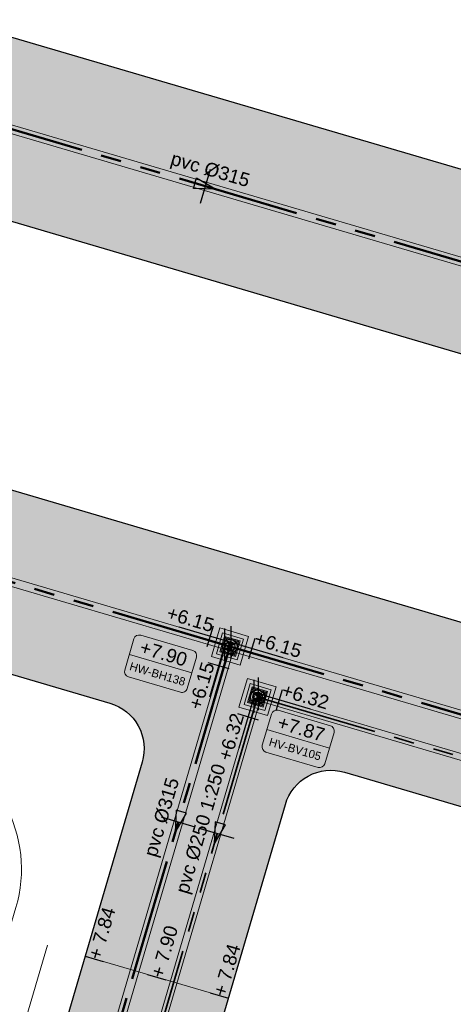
# Model space of a CAD drawing. Extents: x 98477 to 100410, y 398052 to 398969.
# Tile 361 of 374: x 98655 to 98670, y 398688 to 398724. Entities that reach past the tile are written whole.
import ezdxf
from ezdxf.enums import TextEntityAlignment as Align

# ---------------------------------------------------------------- set-up
doc = ezdxf.new("R2010")
doc.units = 0
doc.linetypes.add('RI-DWA', pattern=[9.75, 4.5, -0.75, 0.75, -0.75, 0.75, -0.75, 0.75, -0.75])
doc.linetypes.add('RI-RWA', pattern=[8.25, 4.5, -0.75, 0.75, -0.75, 0.75, -0.75])
for name, color, linetype, lineweight in [('N-GW-hoogtelijn laagte NAP +7.50', 90, 'AL-HOOGTELIJN +7.50', 18), ('N-GW-hoogtelijn laagte NAP +8.00', 80, 'AL-HOOGTELIJN +8.00', 18), ('N-KO-kantverharding', 2, 'Continuous', 25), ('N-RI-DWA b.o.b.', 24, 'Continuous', 25), ('N-RI-DWA hoofdriool', 24, 'RI-DWA', 35), ('N-RI-DWA hoofdriool buiswand', 24, 'Continuous', 13), ('N-RI-DWA put', 1, 'Continuous', 25), ('N-RI-DWA putdeksel', 7, 'Continuous', 18), ('N-RI-DWA putnummer', 24, 'Continuous', 18), ('N-RI-DWA putwand', 7, 'Continuous', 18), ('N-RI-DWA strenginformatie', 24, 'Continuous', 25), ('N-RI-RWA b.o.b.', 162, 'Continuous', 25), ('N-RI-RWA hoofdriool', 162, 'RI-RWA', 50), ('N-RI-RWA hoofdriool buiswand', 162, 'Continuous', 13), ('N-RI-RWA put', 1, 'Continuous', 25), ('N-RI-RWA putdeksel', 7, 'Continuous', 18), ('N-RI-RWA putnummer', 162, 'Continuous', 18), ('N-RI-RWA putwand', 7, 'Continuous', 18), ('N-RI-RWA strenginformatie', 162, 'Continuous', 25), ('N-RI-stroomrichting', 7, 'Continuous', 25), ("N-VH-arcering 'MAT' grijs 251", 251, 'Continuous', 18), ('X-AL-hoogtelijn - Niv 1', 1, 'AL-HOOGTELIJN', 18), ('X-AL-planthoogte VERWERKT', 180, 'Continuous', 25), ('X-AL-rapporttekening blauw', 125, 'Continuous', 25)]:
    doc.layers.add(name, color=color, linetype=linetype, lineweight=lineweight)
for name, color, linetype, plot in [('X-AL-contourlijnen', 30, 'Continuous', False), ('X-AL-hulplijn', 30, 'Continuous', False), ('X-AL-hulplijn riolering', 30, 'Continuous', False)]:
    doc.layers.add(name, color=color, linetype=linetype, plot=plot)
doc.styles.add('CS Annotative', font='arial.ttf')
doc.styles.get("Standard").update_dxf_attribs({"font": 'txt.shx'})
doc.linetypes.add('AL-HOOGTELIJN', pattern='A,10,-1.5,["H",Standard,S=0.9,R=0,X=-0.3,Y=-0.45],-1.5,30', length=43)
doc.linetypes.add('AL-HOOGTELIJN +7.50', pattern='A,7.5,-1.5,["+7.50",Standard,S=0.9,R=0,X=-0.3,Y=-0.45],-4.5,22.5', length=36)
doc.linetypes.add('AL-HOOGTELIJN +8.00', pattern='A,7.5,-1.5,["+8.00",Standard,S=0.9,R=0,X=-0.3,Y=-0.45],-4.5,22.5', length=36)

# ---------------------------------------------------------------- blocks, each defined once
blk = doc.blocks.new('*U334')
h = blk.add_hatch(color=256)
h.dxf.hatch_style = 1
h.paths.add_polyline_path([(0.124459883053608, -0.2282755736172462, 0.6681786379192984), (0.07340877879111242, 0.2494216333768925, 0.198912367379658), (-0.1244598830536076, 0.228275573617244)])
at = {"flags": 128}
blk.add_lwpolyline([(0.1244598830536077, -0.2282755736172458), (-0.1244598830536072, 0.2282755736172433)], dxfattribs=at)
blk.add_circle((3.420975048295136e-17, -1.140258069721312e-15), 0.26)
at = {"layer": 'N-RI-RWA putdeksel', "flags": 128}
blk.add_lwpolyline([(0.2030917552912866, -0.372496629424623), (0.372496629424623, 0.2030917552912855), (-0.2030917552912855, 0.3724966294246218), (-0.3724966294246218, -0.2030917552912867)], close=True, dxfattribs=at)
at = {"layer": 'N-RI-RWA putdeksel', "lineweight": 5, "flags": 128}
for points in [[(-0.3245309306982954, -0.2172088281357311), (-0.2599917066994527, 0.002076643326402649)], [(-0.3019112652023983, 0.03673673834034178), (-0.2588831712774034, 0.02407288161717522)], [(-0.2877941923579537, 0.08470243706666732), (-0.2494216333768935, 0.07340877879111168)], [(-0.2736771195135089, 0.1326681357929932), (-0.2306490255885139, 0.1200042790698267)], [(-0.2595600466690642, 0.1806338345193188), (-0.2020012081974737, 0.1636933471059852)], [(-0.2454429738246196, 0.2285995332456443), (-0.1613759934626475, 0.2038572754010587)], [(-0.2313259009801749, 0.2765652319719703), (-0.1029049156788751, 0.2387688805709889)], [(-0.2196652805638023, 0.1390940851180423), (-0.1551260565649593, 0.358379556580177)], [(-0.2172088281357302, 0.3245309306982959), (0.002076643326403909, 0.259991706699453)], [(-0.1449567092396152, 0.2158414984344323), (-0.1071603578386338, 0.3442624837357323)], [(-0.08393691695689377, 0.2460784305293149), (-0.05919465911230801, 0.3301454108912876)], [(-0.02816944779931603, 0.2584694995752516), (-0.01122896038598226, 0.3160283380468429)], [(0.02407288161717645, 0.2588831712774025), (0.03673673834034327, 0.3019112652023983)], [(0.07340877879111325, 0.2494216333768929), (0.08470243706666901, 0.2877941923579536)], [(0.1200042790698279, 0.230649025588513), (0.1326681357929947, 0.2736771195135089)], [(0.1390940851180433, 0.2196652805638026), (0.3583795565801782, 0.1551260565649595)], [(0.163693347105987, 0.2020012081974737), (0.1806338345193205, 0.2595600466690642)], [(0.2038572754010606, 0.1613759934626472), (0.2285995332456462, 0.2454429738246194)], [(0.2158414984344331, 0.1449567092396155), (0.3442624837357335, 0.107160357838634)], [(0.2387688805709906, 0.1029049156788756), (0.2765652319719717, 0.2313259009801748)], [(0.2460784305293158, 0.0839369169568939), (0.3301454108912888, 0.05919465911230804)], [(0.2584694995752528, 0.0281694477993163), (0.3160283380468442, 0.01122896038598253)], [(0.2599917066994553, -0.002076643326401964), (0.3245309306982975, 0.2172088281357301)], [(-0.358379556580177, -0.1551260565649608), (-0.1390940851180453, -0.2196652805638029)], [(-0.3442624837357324, -0.1071603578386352), (-0.2158414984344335, -0.1449567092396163)], [(-0.3301454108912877, -0.05919465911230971), (-0.2460784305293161, -0.08393691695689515)], [(-0.316028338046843, -0.01122896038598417), (-0.2584694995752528, -0.02816944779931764)], [(-0.2765652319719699, -0.2313259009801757), (-0.2387688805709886, -0.1029049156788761)], [(-0.2285995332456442, -0.2454429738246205), (-0.2038572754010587, -0.1613759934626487)], [(-0.1806338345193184, -0.2595600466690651), (-0.1636933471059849, -0.2020012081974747)], [(-0.1326681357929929, -0.2736771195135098), (-0.1200042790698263, -0.2306490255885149)], [(-0.08470243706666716, -0.2877941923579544), (-0.07340877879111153, -0.2494216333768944)], [(-0.03673673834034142, -0.3019112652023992), (-0.02407288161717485, -0.2588831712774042)], [(-0.002076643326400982, -0.2599917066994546), (0.2172088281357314, -0.324530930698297)], [(0.01122896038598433, -0.3160283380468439), (0.02816944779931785, -0.2584694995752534)], [(0.05919465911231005, -0.3301454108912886), (0.08393691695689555, -0.2460784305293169)], [(0.1029049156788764, -0.2387688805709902), (0.231325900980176, -0.2765652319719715)], [(0.1071603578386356, -0.3442624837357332), (0.1449567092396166, -0.2158414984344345)], [(0.1551260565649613, -0.3583795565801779), (0.2196652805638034, -0.1390940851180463)], [(0.1613759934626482, -0.2038572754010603), (0.2454429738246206, -0.228599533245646)], [(0.2020012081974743, -0.1636933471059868), (0.2595600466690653, -0.1806338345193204)], [(0.2306490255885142, -0.1200042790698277), (0.2736771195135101, -0.1326681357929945)], [(0.2494216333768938, -0.0734087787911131), (0.2877941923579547, -0.08470243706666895)], [(0.2588831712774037, -0.02407288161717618), (0.3019112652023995, -0.03673673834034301)]]:
    blk.add_lwpolyline(points, dxfattribs=at)
at = {"layer": 'N-RI-RWA putwand', "flags": 128}
for points in [[(0.3723348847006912, -0.6829104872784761), (0.6829104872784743, 0.372334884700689), (-0.3723348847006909, 0.682910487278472), (-0.6829104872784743, -0.372334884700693)], [(0.2707890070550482, -0.4966621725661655), (0.4966621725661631, 0.2707890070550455), (-0.2707890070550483, 0.4966621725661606), (-0.4966621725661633, -0.2707890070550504)]]:
    blk.add_lwpolyline(points, close=True, dxfattribs=at)
blk = doc.blocks.new('*U339')
h = blk.add_hatch()
h.set_pattern_fill('ANSI31', color=256, scale=0.8, angle=118.5999999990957)
h.set_pattern_definition([(163.5999999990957, (-7.321038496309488e-17, 2.351221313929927e-16), (-0.02823414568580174, -0.09593139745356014), [])])
h.paths.add_polyline_path([(-0.2282755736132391, -0.1244598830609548, 0.6681786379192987), (0.2494216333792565, -0.07340877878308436, 0.198912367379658), (0.2282755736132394, 0.1244598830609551)])
at = {"flags": 128}
blk.add_lwpolyline([(-0.2282755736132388, -0.1244598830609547), (0.2282755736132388, 0.1244598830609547)], dxfattribs=at)
blk.add_circle((1.398001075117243e-16, 1.724297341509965e-16), 0.26)
at = {"layer": 'N-RI-DWA putdeksel', "flags": 128}
blk.add_lwpolyline([(-0.3724966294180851, -0.2030917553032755), (0.2030917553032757, -0.372496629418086), (0.3724966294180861, 0.2030917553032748), (-0.2030917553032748, 0.3724966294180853)], close=True, dxfattribs=at)
at = {"layer": 'N-RI-DWA putdeksel', "lineweight": 5, "flags": 128}
for points in [[(-0.2599917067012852, 0.002076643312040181), (-0.3245309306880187, -0.2172088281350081)], [(-0.3019112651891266, 0.03673673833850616), (-0.2588831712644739, 0.02407288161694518)], [(-0.2877941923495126, 0.08470243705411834), (-0.2494216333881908, 0.07340877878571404)], [(-0.2736771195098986, 0.1326681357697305), (-0.2306490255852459, 0.1200042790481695)], [(-0.2595600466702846, 0.1806338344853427), (-0.2020012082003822, 0.163693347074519)], [(-0.2454429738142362, 0.2285995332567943), (-0.1613759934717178, 0.2038572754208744)], [(-0.2313259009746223, 0.2765652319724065), (-0.1029049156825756, 0.2387688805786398)], [(-0.1551260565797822, 0.3583795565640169), (-0.2196652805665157, 0.1390940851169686)], [(-0.2172088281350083, 0.3245309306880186), (0.002076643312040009, 0.2599917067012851)], [(-0.10716035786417, 0.3442624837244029), (-0.1449567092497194, 0.2158414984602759)], [(-0.05919465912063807, 0.3301454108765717), (-0.083936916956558, 0.2460784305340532)], [(-0.01122896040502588, 0.3160283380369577), (-0.02816944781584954, 0.2584694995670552)], [(0.036736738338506, 0.3019112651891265), (0.02407288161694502, 0.2588831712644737)], [(0.08470243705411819, 0.2877941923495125), (0.07340877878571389, 0.2494216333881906)], [(0.1326681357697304, 0.2736771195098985), (0.1200042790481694, 0.2306490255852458)], [(0.1390940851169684, 0.2196652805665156), (0.3583795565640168, 0.155126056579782)], [(0.1806338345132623, 0.2595600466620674), (0.1636933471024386, 0.2020012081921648)], [(0.2285995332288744, 0.2454429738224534), (0.2038572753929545, 0.1613759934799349)], [(0.2158414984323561, 0.1449567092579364), (0.3442624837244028, 0.1071603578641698)], [(0.2765652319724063, 0.2313259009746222), (0.2387688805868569, 0.1029049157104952)], [(0.2460784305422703, 0.08393691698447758), (0.3301454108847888, 0.05919465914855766)], [(0.2584694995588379, 0.02816944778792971), (0.3160283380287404, 0.01122896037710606)], [(0.3245309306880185, 0.2172088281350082), (0.259991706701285, -0.002076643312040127)], [(-0.3583795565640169, -0.155126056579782), (-0.1390940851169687, -0.2196652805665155)], [(-0.3442624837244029, -0.1071603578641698), (-0.2158414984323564, -0.1449567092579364)], [(-0.330145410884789, -0.05919465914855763), (-0.2460784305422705, -0.08393691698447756)], [(-0.3160283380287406, -0.01122896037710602), (-0.2584694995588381, -0.02816944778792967)], [(-0.2387688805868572, -0.1029049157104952), (-0.2765652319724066, -0.2313259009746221)], [(-0.2038572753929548, -0.1613759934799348), (-0.2285995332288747, -0.2454429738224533)], [(-0.1636933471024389, -0.2020012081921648), (-0.1806338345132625, -0.2595600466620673)], [(-0.1200042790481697, -0.2306490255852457), (-0.1326681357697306, -0.2736771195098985)], [(-0.07340877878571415, -0.2494216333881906), (-0.08470243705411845, -0.2877941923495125)], [(-0.0240728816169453, -0.2588831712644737), (-0.03673673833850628, -0.3019112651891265)], [(-0.002076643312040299, -0.2599917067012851), (0.2172088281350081, -0.3245309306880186)], [(0.02816944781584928, -0.2584694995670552), (0.01122896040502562, -0.3160283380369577)], [(0.08393691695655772, -0.2460784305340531), (0.0591946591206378, -0.3301454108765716)], [(0.1029049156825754, -0.2387688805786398), (0.231325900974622, -0.2765652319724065)], [(0.1449567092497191, -0.2158414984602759), (0.1071603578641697, -0.3442624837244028)], [(0.2196652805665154, -0.1390940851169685), (0.1551260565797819, -0.3583795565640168)], [(0.1613759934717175, -0.2038572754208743), (0.245442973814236, -0.2285995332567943)], [(0.2020012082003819, -0.163693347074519), (0.2595600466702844, -0.1806338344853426)], [(0.2306490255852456, -0.1200042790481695), (0.2736771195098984, -0.1326681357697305)], [(0.2494216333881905, -0.073408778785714), (0.2877941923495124, -0.0847024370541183)], [(0.2588831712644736, -0.02407288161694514), (0.3019112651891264, -0.03673673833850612)]]:
    blk.add_lwpolyline(points, dxfattribs=at)
at = {"layer": 'N-RI-DWA putwand', "flags": 128}
for points in [[(-0.6829104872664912, -0.372334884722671), (0.3723348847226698, -0.6829104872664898), (0.6829104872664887, 0.3723348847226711), (-0.372334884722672, 0.6829104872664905)], [(-0.4966621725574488, -0.2707890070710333), (0.2707890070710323, -0.4966621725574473), (0.4966621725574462, 0.270789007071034), (-0.2707890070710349, 0.496662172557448)]]:
    blk.add_lwpolyline(points, close=True, dxfattribs=at)
blk = doc.blocks.new('*U355')
at = {"layer": 'X-AL-hulplijn', "flags": 128}
blk.add_lwpolyline([(0.3357598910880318, -0.09881950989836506), (-0.3357598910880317, 0.09881950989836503)], dxfattribs=at)
at = {"layer": 'X-AL-planthoogte VERWERKT', "linetype": 'Continuous', "style": 'CS Annotative'}
blk.add_attdef('HOOGTE-RECHTS', text='', height=0.5, rotation=253.599999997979, dxfattribs=at).set_placement((-5.820766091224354e-11, -5.820766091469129e-11), align=Align.MIDDLE_LEFT)
blk = doc.blocks.new('*U353')
at = {"layer": 'X-AL-hulplijn', "flags": 128}
blk.add_lwpolyline([(0.3357598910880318, -0.09881950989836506), (-0.3357598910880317, 0.09881950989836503)], dxfattribs=at)
at = {"layer": 'X-AL-planthoogte VERWERKT', "linetype": 'Continuous', "style": 'CS Annotative'}
blk.add_attdef('HOOGTE-RECHTS', text='', height=0.5, rotation=253.599999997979, dxfattribs=at).set_placement((-7.275957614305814e-11, 5.820766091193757e-11), align=Align.MIDDLE_LEFT)
blk = doc.blocks.new('*U354')
at = {"layer": 'X-AL-hulplijn', "flags": 128}
blk.add_lwpolyline([(0.3357598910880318, -0.09881950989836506), (-0.3357598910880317, 0.09881950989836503)], dxfattribs=at)
at = {"layer": 'X-AL-planthoogte VERWERKT', "linetype": 'Continuous', "style": 'CS Annotative'}
blk.add_attdef('HOOGTE-RECHTS', text='', height=0.5, rotation=253.599999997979, dxfattribs=at).set_placement((-7.275957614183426e-11, -1.529840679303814e-21), align=Align.MIDDLE_LEFT)
blk = doc.blocks.new('*U401')
at = {"layer": 'X-AL-hulplijn riolering', "flags": 128}
for points in [[(-5.006311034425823e-17, 5.145030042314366e-18), (-9.593139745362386, 2.823414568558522)], [(-4.401938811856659, -0.7892621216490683), (-3.27257298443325, 3.047993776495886)], [(-4.102899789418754e-17, -3), (-4.102899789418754e-17, 3)], [(9.59313974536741, -2.823414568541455), (-2.540394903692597e-16, 1.305298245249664e-16)], [(3.272572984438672, -3.047993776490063), (4.401938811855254, 0.7892621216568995)]]:
    blk.add_lwpolyline(points, dxfattribs=at)
at = {"layer": 'N-RI-RWA b.o.b.', "linetype": 'Continuous', "style": 'CS Annotative'}
blk.add_attdef('B.o.b.links', text='', height=0.5000000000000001, rotation=343.5999999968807, dxfattribs=at).set_placement((-0.6545145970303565, 0.6095987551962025), align=Align.MIDDLE_RIGHT)
blk.add_attdef('B.o.b.rechts', text='', height=0.5, rotation=343.5999999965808, dxfattribs=at).set_placement((0.8803877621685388, 0.157852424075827), align=Align.MIDDLE_LEFT)
blk = doc.blocks.new('*U406')
at = {"layer": 'X-AL-hulplijn riolering', "flags": 128}
for points in [[(1.458995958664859e-16, -3), (1.458995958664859e-16, 3)], [(-1.345261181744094e-17, -1.597549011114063e-17), (-2.823414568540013, -9.593139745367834)], [(0.7892621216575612, -4.401938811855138), (-3.047993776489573, -3.272572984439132)]]:
    blk.add_lwpolyline(points, dxfattribs=at)
at = {"layer": 'N-RI-RWA b.o.b.', "linetype": 'Continuous', "style": 'CS Annotative'}
blk.add_attdef('B.o.b.links', text='', height=0.5000000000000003, rotation=73.59999999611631, dxfattribs=at).set_placement((-0.6095987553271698, -0.6545145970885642), align=Align.MIDDLE_RIGHT)
blk = doc.blocks.new('*U396')
at = {"layer": 'X-AL-hulplijn riolering', "flags": 128}
for points in [[(-1.818411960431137e-16, -3), (-1.818411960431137e-16, 3)], [(-3.411934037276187e-16, -3.035470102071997e-16), (-2.823414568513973, -9.593139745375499)], [(0.7892621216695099, -4.401938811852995), (-3.047993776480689, -3.272572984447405)]]:
    blk.add_lwpolyline(points, dxfattribs=at)
at = {"layer": 'N-RI-DWA b.o.b.', "linetype": 'Continuous', "style": 'CS Annotative'}
blk.add_attdef('B.o.b.links', text='', height=0.5000000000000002, rotation=73.60000000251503, dxfattribs=at).set_placement((-0.6095987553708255, -0.6545145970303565), align=Align.MIDDLE_RIGHT)
blk = doc.blocks.new('*U412')
at = {"layer": 'X-AL-hulplijn riolering', "flags": 128}
for points in [[(-5.165575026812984e-16, -3), (-5.165575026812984e-16, 3)], [(9.593139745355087, -2.823414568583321), (-7.295679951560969e-16, 2.445335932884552e-16)], [(3.27257298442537, -3.047993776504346), (4.401938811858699, 0.7892621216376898)]]:
    blk.add_lwpolyline(points, dxfattribs=at)
at = {"layer": 'N-RI-DWA b.o.b.', "linetype": 'Continuous', "style": 'CS Annotative'}
blk.add_attdef('B.o.b.rechts', text='', height=0.5, rotation=343.5999999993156, dxfattribs=at).set_placement((0.8803877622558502, 0.157852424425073), align=Align.MIDDLE_LEFT)
blk = doc.blocks.new('*U645')
at = {"layer": 'X-AL-hulplijn riolering'}
for points in [[(-0.6275572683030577, 0.6275572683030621), (7.682743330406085e-16, 0), (0.6275572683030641, 0.6275572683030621, 0.4142135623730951)], [(3.290701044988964e-15, 0), (-0.6275572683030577, -0.6275572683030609, 0.4142135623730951), (0.6275572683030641, -0.6275572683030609)]]:
    blk.add_hatch(color=256, dxfattribs=at).paths.add_polyline_path(points)
at = {"lineweight": 9}
blk.add_line((1.727221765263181, -6.000120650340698), (13.23898945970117, -9.38821813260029), dxfattribs=at)
blk.add_lwpolyline([(1.557169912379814, -10.11971800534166), (11.15030965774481, -12.94313257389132, 0.414213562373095), (12.39196508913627, -12.26616005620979), (14.08601383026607, -6.510276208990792, 0.414213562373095), (13.40904131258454, -5.268620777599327), (3.815901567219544, -2.445206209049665, 0.414213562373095), (2.574246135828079, -3.122178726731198), (0.880197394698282, -8.878062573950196, 0.414213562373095)], format="xyb", close=True)
at = {"layer": 'X-AL-hulplijn riolering'}
for points in [[(0.7530687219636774, -0.7530687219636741), (-0.7530687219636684, 0.7530687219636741)], [(0.7530687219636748, 0.7530687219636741), (-0.7530687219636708, -0.7530687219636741)]]:
    blk.add_lwpolyline(points, dxfattribs=at)
blk.add_circle((3.290701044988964e-15, 0), 0.8875, dxfattribs=at)
at = {"style": 'CS Annotative'}
for tag, height, p in [('HOOGTE', 2.5, (8.040969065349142, -5.798711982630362)), ('NR', 1.5, (6.925242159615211, -9.58962680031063))]:
    blk.add_attdef(tag, text='', height=height, rotation=343.5999999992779, dxfattribs=at).set_placement(p, align=Align.MIDDLE_CENTER)
blk = doc.blocks.new('*U657')
at = {"layer": 'X-AL-hulplijn riolering'}
for points in [[(-0.6275572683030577, 0.6275572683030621), (7.682743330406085e-16, 0), (0.6275572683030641, 0.6275572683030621, 0.4142135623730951)], [(3.290701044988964e-15, 0), (-0.6275572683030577, -0.6275572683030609, 0.4142135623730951), (0.6275572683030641, -0.6275572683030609)]]:
    blk.add_hatch(color=256, dxfattribs=at).paths.add_polyline_path(points)
at = {"lineweight": 9}
blk.add_line((-17.35984578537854, -6.652591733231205), (-5.359845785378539, -6.652591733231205), dxfattribs=at)
blk.add_lwpolyline([(-16.35984578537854, -10.6525917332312), (-6.359845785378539, -10.6525917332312, 0.414213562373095), (-5.359845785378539, -9.652591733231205), (-5.359845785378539, -3.652591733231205, 0.414213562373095), (-6.359845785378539, -2.652591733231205), (-16.35984578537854, -2.652591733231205, 0.414213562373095), (-17.35984578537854, -3.652591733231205), (-17.35984578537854, -9.652591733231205, 0.414213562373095)], format="xyb", close=True)
at = {"layer": 'X-AL-hulplijn riolering'}
for points in [[(0.7530687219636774, -0.7530687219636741), (-0.7530687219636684, 0.7530687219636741)], [(0.7530687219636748, 0.7530687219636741), (-0.7530687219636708, -0.7530687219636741)]]:
    blk.add_lwpolyline(points, dxfattribs=at)
blk.add_circle((3.290701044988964e-15, 0), 0.8875, dxfattribs=at)
at = {"style": 'CS Annotative'}
for tag, height, p in [('HOOGTE', 2.5, (-11.35984578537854, -4.676744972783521)), ('NR', 1.5, (-11.35984578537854, -8.628438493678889))]:
    blk.add_attdef(tag, text='', height=height, dxfattribs=at).set_placement(p, align=Align.MIDDLE_CENTER)
blk = doc.blocks.new('*U487')
at = {"layer": 'N-RI-stroomrichting'}
h = blk.add_hatch(color=256, dxfattribs=at)
h.dxf.hatch_style = 1
h.paths.add_polyline_path([(-0.5646829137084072, -1.918627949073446), (1.523996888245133, 1.636286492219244), (-0.3946310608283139, 2.200969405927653)])
blk.add_lwpolyline([(-0.5646829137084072, -1.918627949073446), (1.523996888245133, 1.636286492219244), (-0.3946310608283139, 2.200969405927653)], close=True, dxfattribs=at)
at = {"layer": 'X-AL-hulplijn riolering'}
blk.add_lwpolyline([(3.117770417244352, -0.9176097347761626), (-3.117770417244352, 0.9176097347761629)], dxfattribs=at)
at = {"lineweight": 25, "style": 'CS Annotative'}
blk.add_attdef('Strenginformatie', text='', height=2.5, rotation=73.59999999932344, dxfattribs=at).set_placement((-3.117770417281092, 0.9176097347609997), align=Align.MIDDLE_CENTER)
blk = doc.blocks.new('*U686')
at = {"layer": 'N-RI-stroomrichting'}
h = blk.add_hatch(color=256, dxfattribs=at)
h.dxf.hatch_style = 1
h.paths.add_polyline_path([(1.918627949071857, -0.5646829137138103), (-2.200969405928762, -0.3946310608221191), (-1.636286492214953, 1.523996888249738)])
blk.add_lwpolyline([(1.918627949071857, -0.5646829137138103), (-2.200969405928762, -0.3946310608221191), (-1.636286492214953, 1.523996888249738)], close=True, dxfattribs=at)
at = {"layer": 'X-AL-hulplijn riolering'}
blk.add_lwpolyline([(-0.9176097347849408, -3.117770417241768), (0.9176097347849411, 3.117770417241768)], dxfattribs=at)
at = {"lineweight": 25, "style": 'CS Annotative'}
blk.add_attdef('Strenginformatie', text='', height=2.5, rotation=343.5999999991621, dxfattribs=at).set_placement((0.9176097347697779, 3.117770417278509), align=Align.MIDDLE_CENTER)
blk = doc.blocks.new('*U1202')
at = {"layer": 'N-RI-stroomrichting'}
h = blk.add_hatch(color=256, dxfattribs=at)
h.dxf.hatch_style = 1
h.paths.add_polyline_path([(-0.5646829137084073, -1.918627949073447), (1.523996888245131, 1.636286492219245), (-0.3946310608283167, 2.200969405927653)])
blk.add_lwpolyline([(-0.5646829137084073, -1.918627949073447), (1.523996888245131, 1.636286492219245), (-0.3946310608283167, 2.200969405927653)], close=True, dxfattribs=at)
at = {"layer": 'X-AL-hulplijn riolering'}
blk.add_lwpolyline([(3.117770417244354, -0.9176097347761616), (-3.117770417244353, 0.917609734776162)], dxfattribs=at)
at = {"lineweight": 25, "style": 'CS Annotative'}
blk.add_attdef('Strenginformatie', text='', height=2.5, rotation=73.59999999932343, dxfattribs=at).set_placement((-3.117770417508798, 0.9176097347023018), align=Align.MIDDLE_CENTER)

msp = doc.modelspace()

# ---------------------------------------------------------------- hatches: boundary and pattern name
at = {"layer": "N-VH-arcering 'MAT' grijs 251"}
h = msp.add_hatch(color=256, dxfattribs=at)
h.dxf.hatch_style = 1
edge = h.paths.add_edge_path()
edge.add_line((98697.29793046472, 398710.9331567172), (98673.55490959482, 398717.9211077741))
edge.add_line((98673.55490959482, 398717.9211077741), (98649.3322317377, 398725.0502295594))
edge.add_line((98649.3322317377, 398725.0502295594), (98626.54852484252, 398731.7558391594))
edge.add_line((98626.54852484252, 398731.7558391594), (98620.19584206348, 398710.1712747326))
edge.add_line((98620.19584206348, 398710.1712747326), (98657.84891556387, 398699.0893725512))
edge.add_arc((98657.35481801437, 398697.4105730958), 1.750000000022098, -16.400000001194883, 73.59999999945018, ccw=False)
edge.add_line((98659.03361746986, 398696.9164755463), (98653.9448376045, 398679.6262848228))
edge.add_line((98653.9448376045, 398679.6262848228), (98661.34096379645, 398677.4494865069))
edge.add_line((98661.34096379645, 398677.4494865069), (98660.60100529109, 398680.5081083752))
edge.add_arc((98665.21782004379, 398681.6250334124), 4.74999999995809, 163.6000000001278, 193.6000000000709, ccw=False)
edge.add_line((98660.66107866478, 398682.9661553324), (98664.30984432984, 398695.3635975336))
edge.add_arc((98665.98864378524, 398694.8694999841), 1.749999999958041, 73.5999999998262, 163.5999999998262, ccw=False)
edge.add_line((98666.48274133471, 398696.5482994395), (98667.2022268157, 398696.3365433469))
edge.add_line((98667.2022268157, 398696.3365433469), (98690.94524768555, 398689.3485922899))
edge.add_line((98690.94524768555, 398689.3485922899), (98697.29793046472, 398710.9331567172))
h.paths.add_polyline_path([(98660.64344900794, 398705.0425719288), (98630.4250588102, 398713.9363278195), (98628.2666023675, 398714.5715960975), (98630.94884620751, 398723.6850788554), (98671.71969012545, 398711.6855669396), (98690.42631262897, 398706.1799085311), (98687.74406878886, 398697.0664257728), (98669.03744628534, 398702.5720841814)], flags=16)
at = {"layer": 'X-AL-rapporttekening blauw'}
h = msp.add_hatch(dxfattribs=at)
h.set_pattern_fill('ANSI31', color=256, scale=20)
h.set_pattern_definition([(45, (0, 0), (-0.3535533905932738, 0.3535533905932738), [])])
edge = h.paths.add_edge_path()
edge.add_arc((98577.95809893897, 398623.2268260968), 2.500000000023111, 253.6000000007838, 342.7419720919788)
edge.add_line((98580.34554490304, 398622.4851376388), (98611.72061965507, 398723.4794227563))
edge.add_arc((98796.65218403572, 398666.0282348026), 193.6500000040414, 158.0498743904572, 162.7419720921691, ccw=False)
edge.add_arc((98618.66309410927, 398737.7603326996), 1.750000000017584, 79.5397638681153, 158.0498743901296, ccw=False)
edge.add_line((98618.98081202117, 398739.4812497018), (98652.82799001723, 398733.232340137))
edge.add_arc((98744.55769001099, 399230.0856631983), 505.2499999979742, 259.5397638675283, 262.561970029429)
edge.add_line((98679.15116356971, 398729.0871115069), (98729.34265272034, 398722.5344958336))
edge.add_arc((98729.61450567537, 398724.6168252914), 2.099999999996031, 262.5619700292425, 352.5619700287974)
edge.add_line((98731.69683513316, 398724.3449723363), (98731.83276161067, 398725.3861370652))
edge.add_arc((98729.75043215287, 398725.6579900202), 2.099999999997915, 352.5619700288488, 442.5619700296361)
edge.add_line((98730.02228510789, 398727.740319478), (98679.83079595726, 398734.2929351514))
edge.add_arc((98744.55769000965, 399230.0856632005), 500.0000000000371, 259.5397638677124, 262.56197002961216, ccw=False)
edge.add_line((98653.78114375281, 398738.3950911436), (98619.93396575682, 398744.6440007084))
edge.add_arc((98618.66309410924, 398737.7603326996), 6.999999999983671, 79.53976386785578, 158.0498743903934)
edge.add_arc((98796.65218403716, 398666.0282348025), 198.9000000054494, 158.0498743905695, 162.7419720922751)
edge.add_line((98606.70698313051, 398725.0369685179), (98575.33079758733, 398624.0391078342))
edge.add_arc((98577.71824355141, 398623.2974193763), 2.500000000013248, 162.7419720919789, 253.5999999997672)
edge.add_line((98577.0123899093, 398620.8991344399), (98577.25224529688, 398620.8285411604))

# ---------------------------------------------------------------- linework, layer by layer
at = {"layer": 'N-GW-hoogtelijn laagte NAP +7.50', "flags": 128}
msp.add_lwpolyline([(98717.14957060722, 398633.8773660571), (98686.32861789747, 398529.1567523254, -0.3270130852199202), (98672.71370661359, 398518.7537074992), (98637.66044097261, 398518.0400653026, -0.04144405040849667), (98622.38230959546, 398518.995959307, 0.06158372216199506), (98613.18194368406, 398519.2012840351, 0.07244169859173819), (98594.30739111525, 398514.475608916), (98576.50463030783, 398507.1585231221, -0.1980183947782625), (98560.11761318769, 398507.1752179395, -0.3762911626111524), (98556.6127366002, 398514.2672838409), (98567.3052685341, 398554.3308649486, -0.03047291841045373), (98571.8684909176, 398568.0211505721, 0.0647482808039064), (98575.00375822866, 398580.1305814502, -0.04651152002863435), (98577.06207126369, 398589.4670768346, -0.01692894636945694), (98591.92808946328, 398630.9903410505, -0.1283641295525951), (98597.9043645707, 398639.1357680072, 0.1784296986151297), (98620.30457698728, 398676.9172446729, -0.5259604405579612), (98637.60618491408, 398684.6512613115), (98644.54165139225, 398680.4178344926, 0.4931454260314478), (98651.94326942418, 398683.2738811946), (98654.3842707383, 398691.5676921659, 0.4142135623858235), (98650.99940814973, 398697.7759693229), (98619.29408129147, 398707.1073544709)], format="xyb", dxfattribs=at)
at = {"layer": 'N-GW-hoogtelijn laagte NAP +8.00'}
msp.add_lwpolyline([(98715.7105996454, 398634.3008782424), (98684.88964693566, 398529.5802645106, -0.3270130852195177), (98672.68317475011, 398520.2533967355), (98637.62990910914, 398519.5397545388, -0.04144405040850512), (98622.59953121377, 398520.4801475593, 0.06158372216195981), (98613.03115066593, 398520.6936852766, 0.0724416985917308), (98593.73716359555, 398515.8629951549), (98575.93440623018, 398508.5459107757, -0.1980184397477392), (98560.69066617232, 398508.5614395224, -0.3762911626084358), (98558.06200873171, 398513.8804889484), (98568.7545406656, 398553.9440700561, -0.03047291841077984), (98573.26000074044, 398567.4610609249, 0.0647482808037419), (98576.49223508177, 398579.9450102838, -0.04651152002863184), (98578.49059725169, 398589.0095689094, -0.01692894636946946), (98593.3223882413, 398630.4372308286, -0.1283641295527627), (98598.85044271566, 398637.9717507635, 0.1784296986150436), (98621.77979400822, 398676.6457032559, -0.5259604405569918), (98636.82467046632, 398683.3709351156), (98650.99053580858, 398674.7240539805), (98655.5409002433, 398690.1848660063)], format="xyb", dxfattribs=at)
at = {"layer": 'N-KO-kantverharding', "flags": 128}
msp.add_lwpolyline([(98729.43353248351, 398729.3278892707, -0.4598233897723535), (98734.39341919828, 398721.6868758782), (98714.4436596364, 398653.9034077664, -0.4931454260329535), (98705.93179889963, 398650.618954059), (98682.96341873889, 398664.6389131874), (98663.71975019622, 398676.3852986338, 0.06381507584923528), (98661.34102975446, 398677.4492138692), (98660.60100529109, 398680.5081083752, -0.1316524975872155), (98660.66107866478, 398682.9661553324), (98664.30984432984, 398695.3635975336, -0.4142135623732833), (98666.4827413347, 398696.5482994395), (98667.2022268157, 398696.3365433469), (98690.94524768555, 398689.3485922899), (98697.29793046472, 398710.9331567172), (98673.55490959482, 398717.9211077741), (98649.3322317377, 398725.0502295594), (98626.54852484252, 398731.7558391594), (98620.19584206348, 398710.1712747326), (98657.84891556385, 398699.0893725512, -0.4142135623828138), (98659.03361746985, 398696.9164755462), (98653.9448376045, 398679.6262848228), (98652.69138276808, 398675.367410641), (98650.4694978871, 398667.8180934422), (98633.21843489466, 398609.2040096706, -0.4142135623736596)], format="xyb", dxfattribs=at)
msp.add_lwpolyline([(98669.03744628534, 398702.5720841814), (98660.64344900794, 398705.0425719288), (98630.4250588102, 398713.9363278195), (98628.2666023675, 398714.5715960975), (98630.94884620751, 398723.6850788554), (98671.71969012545, 398711.6855669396), (98671.71969012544, 398711.6855669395), (98690.42631262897, 398706.1799085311), (98687.74406878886, 398697.0664257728)], close=True, dxfattribs=at)
at = {"layer": 'N-RI-DWA hoofdriool'}
for points in [[(98663.28348008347, 398699.3141135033), (98656.28889538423, 398675.5485534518)], [(98663.28348008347, 398699.3141135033), (98689.04106029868, 398691.7332453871)]]:
    msp.add_lwpolyline(points, dxfattribs=at)
at = {"layer": 'N-RI-DWA hoofdriool buiswand', "flags": 128}
for points in [[(98663.31877276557, 398699.4340277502), (98689.07635298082, 398691.8531596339)], [(98663.16356583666, 398699.3494061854), (98656.16898113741, 398675.583846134)], [(98663.40339433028, 398699.2788208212), (98656.40880963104, 398675.5132607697)], [(98663.24818740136, 398699.1941992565), (98689.00576761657, 398691.6133311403)]]:
    msp.add_lwpolyline(points, dxfattribs=at)
at = {"layer": 'N-RI-RWA hoofdriool'}
for points in [[(98628.74868552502, 398727.7204590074), (98693.98203579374, 398708.521239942)], [(98662.26802130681, 398701.1765966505), (98624.23122221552, 398712.3714354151)], [(98662.26802130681, 398701.1765966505), (98655.41460733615, 398677.8906935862)], [(98689.464572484, 398693.1722163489), (98662.26802130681, 398701.1765966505)]]:
    msp.add_lwpolyline(points, dxfattribs=at)
at = {"layer": 'N-RI-RWA hoofdriool buiswand', "flags": 128}
for points in [[(98628.79315430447, 398727.8715509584), (98694.0265045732, 398708.672331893)], [(98628.70421674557, 398727.5693670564), (98693.93756701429, 398708.370147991)], [(98662.31249008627, 398701.3276886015), (98624.27569099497, 398712.5225273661)], [(98662.22355252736, 398701.0255046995), (98624.18675343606, 398712.2203434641)], [(98689.50904126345, 398693.3233082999), (98662.31249008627, 398701.3276886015)], [(98662.11692935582, 398701.22106543), (98655.26351538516, 398677.9351623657)], [(98662.4191132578, 398701.132127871), (98655.56569928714, 398677.8462248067)], [(98689.42010370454, 398693.0211243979), (98662.22355252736, 398701.0255046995)]]:
    msp.add_lwpolyline(points, dxfattribs=at)
at = {"layer": 'X-AL-contourlijnen', "flags": 128}
msp.add_lwpolyline([(98697.29793046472, 398710.9331567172), (98673.55490959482, 398717.9211077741), (98649.3322317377, 398725.0502295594), (98626.54852484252, 398731.7558391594), (98620.19584206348, 398710.1712747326), (98657.84891556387, 398699.0893725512, -0.4142135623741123), (98659.03361746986, 398696.9164755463), (98653.9448376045, 398679.6262848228), (98661.34096379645, 398677.4494865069), (98660.60100529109, 398680.5081083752, -0.1316524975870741), (98660.66107866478, 398682.9661553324), (98664.30984432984, 398695.3635975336, -0.4142135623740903), (98666.48274133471, 398696.5482994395), (98667.2022268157, 398696.3365433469), (98690.94524768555, 398689.3485922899)], format="xyb", close=True, dxfattribs=at)
msp.add_lwpolyline([(98660.64344900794, 398705.0425719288), (98630.4250588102, 398713.9363278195), (98628.2666023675, 398714.5715960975), (98630.94884620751, 398723.6850788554), (98671.71969012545, 398711.6855669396), (98690.42631262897, 398706.1799085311), (98687.74406878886, 398697.0664257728), (98669.03744628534, 398702.5720841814)], close=True, dxfattribs=at)
at = {"layer": 'X-AL-hoogtelijn - Niv 1', "ltscale": 0.25, "flags": 128}
msp.add_lwpolyline([(98662.20813236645, 398688.2225928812), (98656.93190550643, 398689.7754708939)], dxfattribs=at)

# ---------------------------------------------------------------- block references
at = {"layer": 'N-RI-DWA b.o.b.'}
ref = msp.add_blockref('*U396', (98663.16356583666, 398699.3494061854), dxfattribs=dict(at, xscale=0.2, yscale=0.2, zscale=0.2))
ref.add_attrib('B.o.b.links', '+6.32', dxfattribs={"linetype": 'Continuous', "height": 0.5000000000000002, "rotation": 73.60000000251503, "style": 'CS Annotative'}).set_placement((98662.55396708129, 398698.6948915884), align=Align.MIDDLE_RIGHT)
ref = msp.add_blockref('*U412', (98663.31877276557, 398699.4340277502), dxfattribs=dict(at, xscale=0.2, yscale=0.2, zscale=0.2))
ref.add_attrib('B.o.b.rechts', '+6.32', dxfattribs={"linetype": 'Continuous', "height": 0.5, "rotation": 343.5999999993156, "style": 'CS Annotative'}).set_placement((98664.19916052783, 398699.5918801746), align=Align.MIDDLE_LEFT)
at = {"layer": 'N-RI-DWA put'}
msp.add_blockref('*U339', (98663.28348008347, 398699.3141135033), dxfattribs=at)
at = {"layer": 'N-RI-DWA putnummer'}
ref = msp.add_blockref('*U645', (98663.28348008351, 398699.3141135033), dxfattribs=dict(at, xscale=0.2, yscale=0.2, zscale=0.2))
ref.add_attrib('HOOGTE', '+7.87', dxfattribs={"linetype": 'Continuous', "height": 0.5, "rotation": 343.5999999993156, "style": 'CS Annotative'}).set_placement((98664.89167389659, 398698.1543711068), align=Align.MIDDLE_CENTER)
ref.add_attrib('NR', 'HV-BV105', dxfattribs={"linetype": 'Continuous', "height": 0.3, "rotation": 343.5999999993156, "style": 'CS Annotative'}).set_placement((98664.66852851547, 398697.3961881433), align=Align.MIDDLE_CENTER)
at = {"layer": 'N-RI-DWA strenginformatie'}
ref = msp.add_blockref('*U1202', (98661.8032279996, 398694.2846483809), dxfattribs=dict(at, xscale=0.2, yscale=0.2, zscale=0.2))
ref.add_attrib('Strenginformatie', 'pvc %%C250 1:250', dxfattribs={"linetype": 'Continuous', "lineweight": 25, "height": 0.5000000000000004, "rotation": 73.59999999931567, "style": 'CS Annotative'}).set_placement((98661.17967391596, 398694.468170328), align=Align.MIDDLE_CENTER)
at = {"layer": 'N-RI-RWA b.o.b.'}
ref = msp.add_blockref('*U401', (98662.31249008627, 398701.3276886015), dxfattribs=dict(at, xscale=0.2, yscale=0.2, zscale=0.2))
ref.add_attrib('B.o.b.links', '+6.15', dxfattribs={"linetype": 'Continuous', "height": 0.5000000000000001, "rotation": 343.5999999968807, "style": 'CS Annotative'}).set_placement((98661.65797548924, 398701.9372873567), align=Align.MIDDLE_RIGHT)
ref.add_attrib('B.o.b.rechts', '+6.15', dxfattribs={"linetype": 'Continuous', "height": 0.5, "rotation": 343.5999999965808, "style": 'CS Annotative'}).set_placement((98663.19287784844, 398701.4855410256), align=Align.MIDDLE_LEFT)
ref = msp.add_blockref('*U406', (98662.0761585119, 398701.2330649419), dxfattribs=dict(at, xscale=0.2, yscale=0.2, zscale=0.2))
ref.add_attrib('B.o.b.links', '+6.15', dxfattribs={"linetype": 'Continuous', "height": 0.5000000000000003, "rotation": 73.59999999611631, "style": 'CS Annotative'}).set_placement((98661.46655975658, 398700.5785503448), align=Align.MIDDLE_RIGHT)
at = {"layer": 'N-RI-RWA put'}
msp.add_blockref('*U334', (98662.26802130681, 398701.1765966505), dxfattribs=at)
at = {"layer": 'N-RI-RWA putnummer'}
ref = msp.add_blockref('*U657', (98662.26802130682, 398701.1765966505), dxfattribs=dict(at, xscale=0.2, yscale=0.2, zscale=0.2, rotation=343.6000000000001))
ref.add_attrib('HOOGTE', '+7.90', dxfattribs={"linetype": 'Continuous', "height": 0.4999999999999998, "rotation": 343.6000000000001, "style": 'CS Annotative'}).set_placement((98659.82440174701, 398700.9207743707), align=Align.MIDDLE_CENTER)
ref.add_attrib('NR', 'HW-BH138', dxfattribs={"linetype": 'Continuous', "height": 0.2999999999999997, "rotation": 343.6000000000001, "style": 'CS Annotative'}).set_placement((98659.60125636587, 398700.1625914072), align=Align.MIDDLE_CENTER)
at = {"layer": 'N-RI-RWA strenginformatie'}
ref = msp.add_blockref('*U686', (98661.36536065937, 398718.1208494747), dxfattribs=dict(at, xscale=0.2, yscale=0.2, zscale=0.2))
ref.add_attrib('Strenginformatie', 'pvc %%C315', dxfattribs={"linetype": 'Continuous', "lineweight": 25, "height": 0.5, "rotation": 343.5999999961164, "style": 'CS Annotative'}).set_placement((98661.54888260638, 398718.7444035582), align=Align.MIDDLE_CENTER)
ref = msp.add_blockref('*U487', (98660.36425703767, 398694.7081605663), dxfattribs=dict(at, xscale=0.2, yscale=0.2, zscale=0.2))
ref.add_attrib('Strenginformatie', 'pvc %%C315', dxfattribs={"linetype": 'Continuous', "lineweight": 25, "height": 0.5, "rotation": 73.59999999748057, "style": 'CS Annotative'}).set_placement((98659.74070295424, 398694.8916825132), align=Align.MIDDLE_CENTER)
at = {"layer": 'X-AL-planthoogte VERWERKT', "rotation": 179.9999999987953}
for name, p, values in [('*U353', (98657.2676653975, 398689.676651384), {'HOOGTE-RECHTS': '+ 7.84'}), ('*U355', (98659.57001893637, 398688.9990318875), {'HOOGTE-RECHTS': '+ 7.90'}), ('*U354', (98661.87237247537, 398688.3214123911), {'HOOGTE-RECHTS': '+ 7.84'})]:
    msp.add_blockref(name, p, dxfattribs=at).add_auto_attribs(values)

doc.saveas('drawing.dxf')
